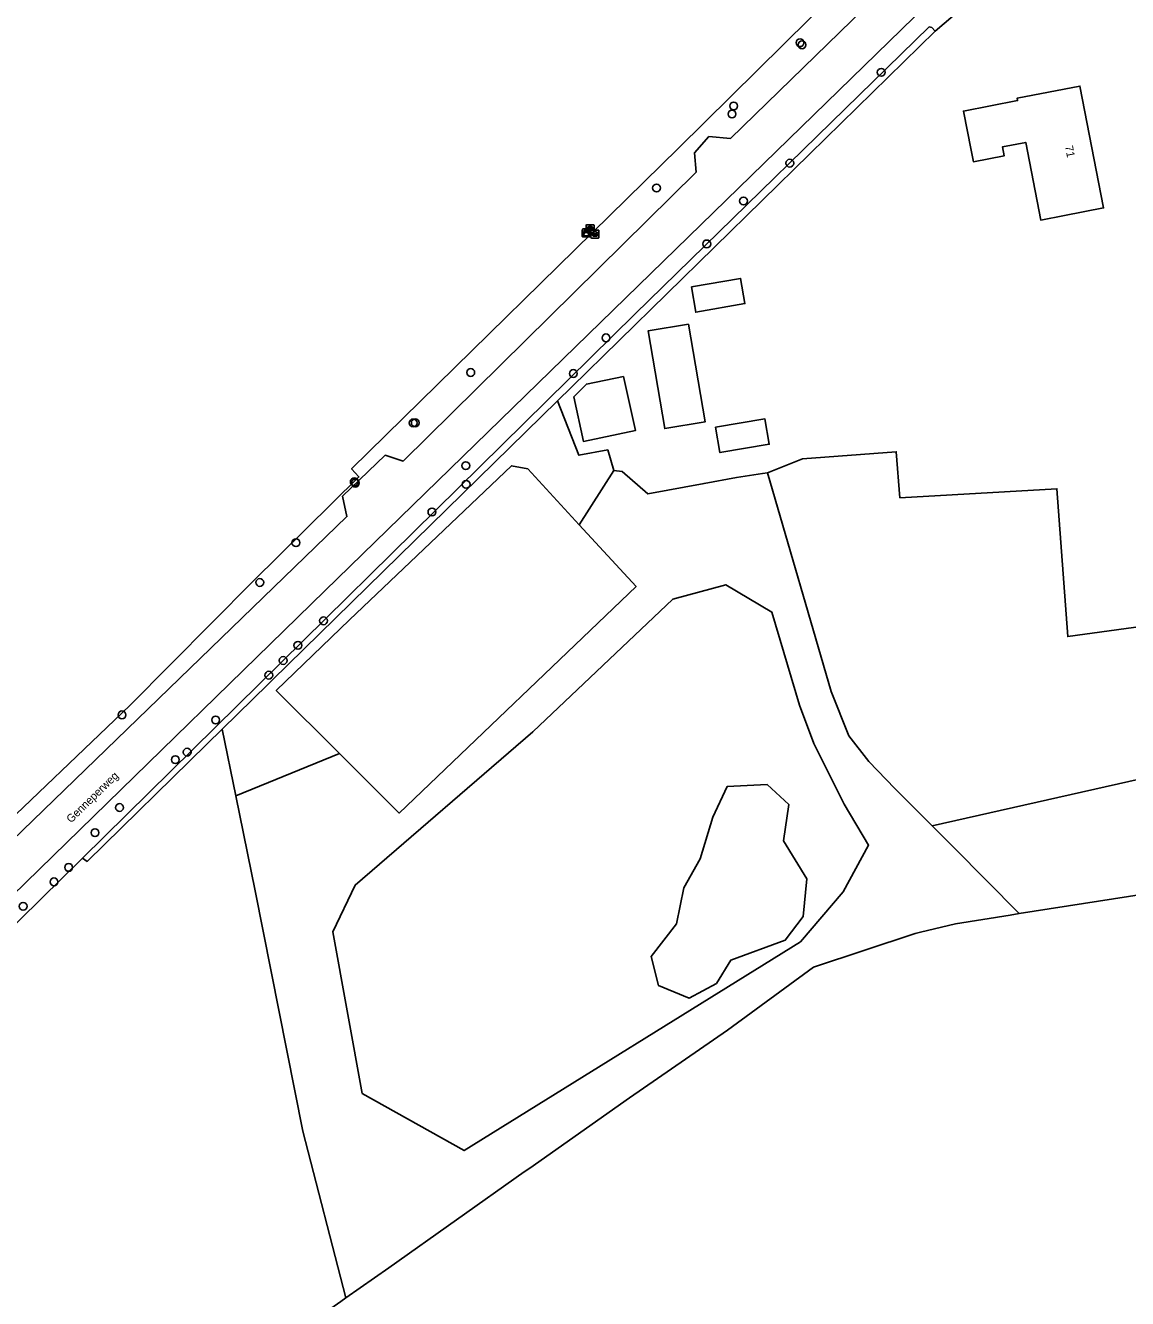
# Model space of a CAD drawing. Extents: x 160203 to 161530, y 379528 to 381797.
# Drawn here: x 160662.1 to 160799.8, y 380310.2 to 380469.3 of the extents above; entities that cross this region are included whole.
import ezdxf

# ---------------------------------------------------------------- set-up
doc = ezdxf.new("R2010")
doc.units = 0
for name, color, linetype in [('IMGEO_Boom', 7, 'Continuous'), ('IMGEO_Erf', 7, 'Continuous'), ('IMGEO_Gemengd_bos', 7, 'Continuous'), ('IMGEO_Grasland_agrarisch', 7, 'Continuous'), ('IMGEO_Grasland_overig', 7, 'Continuous'), ('IMGEO_Groenvoorziening', 7, 'Continuous'), ('IMGEO_Kast', 7, 'Continuous'), ('IMGEO_Loofbos', 7, 'Continuous'), ('IMGEO_Meer_plas_ven_vijver', 7, 'Continuous'), ('IMGEO_Openbare_ruimte_label', 7, 'Continuous'), ('IMGEO_Pand', 7, 'Continuous'), ('IMGEO_Pand_nummerreeks', 7, 'Continuous'), ('IMGEO_Rijbaan_lokaal_open', 7, 'Continuous'), ('IMGEO_Rioolput', 7, 'Continuous'), ('IMGEO_Terreindeel_onvherhard', 7, 'Continuous'), ('IMGEO_Waterloop', 7, 'Continuous')]:
    doc.layers.add(name, color=color, linetype=linetype)

msp = doc.modelspace()

# ---------------------------------------------------------------- linework, layer by layer
at = {"layer": 'IMGEO_Boom'}
for centre in [(160758.85, 380467.1), (160759.1, 380466.84), (160768.99, 380463.41), (160750.56, 380459.2), (160750.36, 380458.19), (160757.57, 380452.05), (160740.93, 380448.95), (160751.79, 380447.33), (160747.2, 380441.96), (160734.61, 380430.22), (160717.72, 380425.89), (160730.54, 380425.76), (160710.52, 380419.59), (160710.79, 380419.6), (160717.1, 380414.25), (160703.17, 380412.23), (160703.31, 380412.07), (160717.14, 380411.91), (160712.87, 380408.46), (160695.88, 380404.62), (160691.37, 380399.65), (160699.33, 380394.86), (160696.13, 380391.79), (160694.29, 380389.9), (160692.49, 380388.06), (160674.15, 380383.1), (160685.86, 380382.47), (160682.29, 380378.44), (160680.82, 380377.5), (160673.85, 380371.52), (160670.78, 380368.38), (160667.49, 380364.04), (160665.66, 380362.23), (160661.81, 380359.18)]:
    msp.add_circle(centre, 0.489, dxfattribs=at)
at = {"layer": 'IMGEO_Erf'}
for points in [[(160802.13, 380489.09), (160796.96, 380489.42), (160779.94, 380472.15), (160775.75, 380468.56), (160760.08, 380453.21), (160730.29, 380424.04), (160728.56, 380422.34), (160731.23, 380415.54), (160734.84, 380416.22), (160735.58, 380413.65), (160736.65, 380413.5), (160739.83, 380410.72), (160746.87, 380412.02), (160750.92, 380412.76), (160754.17, 380413.28), (160754.77, 380413.37), (160759.18, 380415.09), (160770.88, 380415.99), (160771.32, 380410.23), (160790.93, 380411.37), (160792.3, 380392.89), (160810.82, 380395.45)], [(160814.31, 380378.03), (160775.37, 380369.23), (160778.06, 380366.54), (160786.21, 380358.26), (160807.9, 380361.66)]]:
    msp.add_lwpolyline(points, dxfattribs=at)
for points in [[(160780.23, 380453.66), (160779.27, 380458.56), (160786.02, 380459.88), (160785.96, 380460.16), (160793.81, 380461.69), (160796.77, 380446.46), (160791.87, 380445.51), (160788.93, 380444.93), (160787.04, 380454.65), (160784.14, 380454.09), (160784.36, 380452.97), (160780.51, 380452.22)], [(160745.3, 380436.59), (160751.43, 380437.65), (160751.97, 380434.5), (160745.83, 380433.43)], [(160739.89, 380431.1), (160744.91, 380431.93), (160747.02, 380419.73), (160741.95, 380418.88)], [(160738.28, 380418.64), (160731.8, 380417.28), (160730.58, 380422.84), (160732.17, 380424.45), (160736.79, 380425.39)], [(160748.31, 380419.04), (160754.46, 380420.09), (160755, 380416.93), (160748.85, 380415.89)]]:
    msp.add_lwpolyline(points, close=True, dxfattribs=at)
at = {"layer": 'IMGEO_Gemengd_bos'}
msp.add_lwpolyline([(160839.86, 380298.9), (160827.77, 380366.31), (160826.41, 380365.96), (160818.58, 380363.9), (160807.9, 380361.66), (160786.21, 380358.26), (160785.11, 380358.08), (160778.28, 380357.01), (160773.89, 380355.93), (160773.23, 380355.77), (160760.53, 380351.56), (160749.78, 380343.69), (160737.54, 380335.26), (160725.08, 380326.45), (160724.41, 380325.98), (160707.47, 380313.99), (160702.13, 380310.25), (160701.49, 380309.8)], dxfattribs=at)
at = {"layer": 'IMGEO_Grasland_agrarisch'}
msp.add_lwpolyline([(160657.08, 380367.01), (160675.12, 380384.28), (160690.5, 380399.79), (160703.76, 380412.84), (160702.84, 380413.86), (160743.68, 380453.92), (160786.3, 380496.09), (160779.54, 380500), (160766.96, 380507.35), (160758.18, 380512.48), (160743.15, 380522.32), (160692.79, 380558.61), (160691.35, 380555.76), (160689.27, 380552.45), (160688.32, 380551.37), (160687.17, 380550.3), (160685.91, 380549.35), (160684.56, 380548.54), (160683.13, 380547.88), (160681.64, 380547.37), (160675.38, 380544.83), (160669.06, 380542.46), (160654.23, 380535.66)], dxfattribs=at)
for points in [[(160770.88, 380415.99), (160759.18, 380415.09), (160754.77, 380413.37), (160762.76, 380386.03), (160764.96, 380380.47), (160767.46, 380377.26), (160770.7, 380373.9), (160775.37, 380369.23), (160814.31, 380378.03), (160810.82, 380395.45), (160792.3, 380392.89), (160790.93, 380411.37), (160771.32, 380410.23)], [(160767.42, 380366.84), (160764.38, 380371.95), (160760.56, 380379.51), (160758.77, 380384.3), (160755.35, 380395.95), (160749.57, 380399.36), (160742.98, 380397.57), (160725.49, 380380.97), (160703.27, 380361.84), (160700.5, 380355.99), (160704.17, 380335.8), (160716.89, 380328.66), (160758.93, 380354.75), (160764.22, 380360.99)], [(160619.31, 380253.22), (160628.77, 380260.1), (160645.5, 380272.28), (160656.59, 380280), (160664.52, 380285.1), (160671.98, 380289.38), (160678.19, 380293.45), (160701.49, 380309.8), (160702.13, 380310.25), (160696.74, 380331.08), (160690.81, 380361.12), (160688.36, 380372.98), (160686.65, 380381.3), (160684.76, 380379.44), (160669.8, 380364.79), (160669.21, 380365.19), (160648.43, 380344.77), (160635.98, 380332.1), (160633.58, 380329.66), (160579.18, 380276.65), (160598.4, 380250), (160604.07, 380242.15), (160614.88, 380250)], [(160741.17, 380349.29), (160740.27, 380352.91), (160743.43, 380356.98), (160744.34, 380361.5), (160746.37, 380365.12), (160747.96, 380370.32), (160749.77, 380374.16), (160754.74, 380374.39), (160757.45, 380371.9), (160756.77, 380367.38), (160759.71, 380362.63), (160759.26, 380357.89), (160757, 380354.95), (160750.22, 380352.46), (160748.41, 380349.52), (160745.02, 380347.71)]]:
    msp.add_lwpolyline(points, close=True, dxfattribs=at)
at = {"layer": 'IMGEO_Grasland_overig'}
for points in [[(160728.56, 380422.34), (160692.91, 380387.43), (160692.4, 380386.93), (160686.65, 380381.3), (160688.36, 380372.98), (160701.32, 380378.27), (160693.42, 380386.17), (160702.56, 380394.99), (160722.8, 380414.24), (160724.84, 380413.84), (160731.27, 380406.85), (160735.58, 380413.65), (160734.84, 380416.22), (160731.23, 380415.54)], [(160731.27, 380406.85), (160724.84, 380413.84), (160722.8, 380414.24), (160702.56, 380394.99), (160693.42, 380386.17), (160701.32, 380378.27), (160708.76, 380370.83), (160738.38, 380399.13)]]:
    msp.add_lwpolyline(points, close=True, dxfattribs=at)
at = {"layer": 'IMGEO_Groenvoorziening'}
for points in [[(160802.79, 380541.56), (160804.32, 380558.09), (160792.51, 380559.49), (160795.06, 380555.93), (160793.78, 380550.07), (160790.39, 380548.38), (160789.71, 380539.89), (160789.12, 380534.83), (160792.43, 380532.6), (160795.31, 380530.39), (160798.28, 380527.76), (160797.26, 380523.86), (160794.97, 380519.02), (160791.49, 380515.8), (160791.15, 380513.26), (160791.32, 380503.2), (160789.08, 380495.02), (160786.3, 380496.09), (160743.68, 380453.92), (160702.84, 380413.86), (160703.76, 380412.84), (160690.5, 380399.79), (160675.12, 380384.28), (160657.08, 380367.01)], [(160510.21, 380221.21), (160539.87, 380250), (160562.31, 380271.78), (160566.52, 380275.92), (160630.06, 380337.97), (160629.86, 380339.44), (160632.26, 380342.12), (160634.26, 380342.09), (160702.25, 380407.88), (160701.7, 380410.43), (160707.02, 380415.54), (160709.26, 380414.82), (160745.87, 380450.92), (160745.68, 380453.36), (160747.47, 380455.4), (160750.16, 380455.12), (160780.47, 380484.65)]]:
    msp.add_lwpolyline(points, dxfattribs=at)
at = {"layer": 'IMGEO_Kast'}
for p, q in [((160731.65, 380442.9), (160731.65, 380443.74)), ((160731.65, 380443.74), (160731.65, 380442.9)), ((160731.72, 380443.83), (160732.56, 380443.83)), ((160732.56, 380443.83), (160731.72, 380443.83)), ((160732.65, 380443.75), (160732.65, 380442.91)), ((160732.65, 380442.91), (160732.65, 380443.75)), ((160732.57, 380442.83), (160731.73, 380442.83)), ((160731.73, 380442.83), (160732.57, 380442.83))]:
    msp.add_line(p, q, dxfattribs=at)
for points in [[(160731.84, 380443.62), (160732.44, 380443.62), (160732.44, 380443.53), (160731.84, 380443.53), (160731.84, 380443.62)], [(160731.84, 380443.44), (160732.44, 380443.44), (160732.44, 380442.95), (160731.84, 380442.95), (160731.84, 380443.44)]]:
    msp.add_lwpolyline(points, dxfattribs=at)
msp.add_circle((160731.93, 380443.29), 0.0377, dxfattribs=at)
for centre, start, end in [((160731.73, 380443.75), 92.4484, 184.2845), ((160731.73, 380443.75), 92.4484, 184.2845), ((160732.57, 380443.75), 2.4484, 94.2845), ((160732.57, 380443.75), 2.4484, 94.2845), ((160731.73, 380442.91), 182.4484, 274.2845), ((160731.73, 380442.91), 182.4484, 274.2845), ((160732.57, 380442.91), 272.4484, 4.2845), ((160732.57, 380442.91), 272.4484, 4.2845)]:
    msp.add_arc(centre, 0.0779, start, end, dxfattribs=at)
at = {"layer": 'IMGEO_Loofbos'}
for points in [[(160794.28, 380490.3), (160789.09, 380486), (160789.17, 380485.87), (160785.59, 380482.49), (160757.45, 380455.04), (160699.48, 380398.59), (160634.91, 380335.61)], [(160648.43, 380344.77), (160669.21, 380365.19), (160738.21, 380433.18), (160774.98, 380469.08), (160775.32, 380469), (160775.75, 380468.56), (160779.94, 380472.15), (160779.2, 380472.87), (160796.24, 380490.08), (160796.96, 380489.42), (160802.13, 380489.09), (160813.71, 380431.46), (160814.78, 380425.5), (160816.06, 380419.11), (160820.39, 380397.56), (160825.61, 380371.54), (160826.41, 380365.96), (160827.77, 380366.31), (160839.86, 380298.9), (160845.66, 380271.9), (160849.88, 380272.97), (160844.61, 380299.61), (160806.22, 380490.57)]]:
    msp.add_lwpolyline(points, dxfattribs=at)
at = {"layer": 'IMGEO_Meer_plas_ven_vijver'}
msp.add_lwpolyline([(160749.77, 380374.16), (160747.96, 380370.32), (160746.37, 380365.12), (160744.34, 380361.5), (160743.43, 380356.98), (160740.27, 380352.91), (160741.17, 380349.29), (160745.02, 380347.71), (160748.41, 380349.52), (160750.22, 380352.46), (160757, 380354.95), (160759.26, 380357.89), (160759.71, 380362.63), (160756.77, 380367.38), (160757.45, 380371.9), (160754.74, 380374.39)], close=True, dxfattribs=at)
at = {"layer": 'IMGEO_Pand'}
for points in [[(160791.87, 380445.51), (160796.77, 380446.46), (160793.81, 380461.69), (160785.96, 380460.16), (160786.02, 380459.88), (160779.27, 380458.56), (160780.23, 380453.66), (160780.51, 380452.22), (160784.36, 380452.97), (160784.14, 380454.09), (160787.04, 380454.65), (160788.93, 380444.93)], [(160745.83, 380433.43), (160751.97, 380434.5), (160751.43, 380437.65), (160745.3, 380436.59)], [(160747.02, 380419.73), (160744.91, 380431.93), (160739.89, 380431.1), (160741.95, 380418.88)], [(160731.8, 380417.28), (160738.28, 380418.64), (160736.79, 380425.39), (160732.17, 380424.45), (160730.58, 380422.84)], [(160748.31, 380419.04), (160748.85, 380415.89), (160755, 380416.93), (160754.46, 380420.09)]]:
    msp.add_lwpolyline(points, close=True, dxfattribs=at)
at = {"layer": 'IMGEO_Rijbaan_lokaal_open'}
for points in [[(160508.08, 380211.76), (160540.5, 380243.5), (160541.79, 380243.31), (160544.77, 380246.23), (160544.67, 380247.58), (160547.14, 380250), (160570.68, 380272.95), (160575.07, 380277.29), (160633.67, 380334.4), (160634.91, 380335.61), (160699.48, 380398.59), (160757.45, 380455.04), (160785.59, 380482.49), (160789.17, 380485.87), (160789.09, 380486), (160785.49, 380489.98), (160783.87, 380488.23)], [(160780.47, 380484.65), (160750.16, 380455.12), (160747.47, 380455.4), (160745.68, 380453.36), (160745.87, 380450.92), (160709.26, 380414.82), (160707.02, 380415.54), (160701.7, 380410.43), (160702.25, 380407.88), (160634.26, 380342.09), (160632.26, 380342.12), (160629.86, 380339.44), (160630.06, 380337.97), (160566.52, 380275.92), (160562.31, 380271.78), (160539.87, 380250), (160510.21, 380221.21)]]:
    msp.add_lwpolyline(points, dxfattribs=at)
at = {"layer": 'IMGEO_Rioolput'}
for p, q in [((160732.13, 380443.44), (160732.13, 380444.29)), ((160732.2, 380444.36), (160733.05, 380444.36)), ((160733.05, 380443.36), (160732.2, 380443.36)), ((160732.39, 380443.86), (160732.39, 380443.87)), ((160732.43, 380443.91), (160732.83, 380443.91)), ((160732.82, 380443.82), (160732.43, 380443.82)), ((160732.64, 380443.58), (160732.61, 380443.58)), ((160732.62, 380444.14), (160732.64, 380444.14)), ((160732.73, 380442.76), (160732.73, 380443.61)), ((160732.81, 380443.69), (160733.66, 380443.69)), ((160732.87, 380443.87), (160732.87, 380443.86)), ((160733.13, 380444.29), (160733.13, 380443.44)), ((160733.22, 380443.47), (160733.25, 380443.47)), ((160733.73, 380443.61), (160733.73, 380442.76)), ((160733.66, 380442.69), (160732.81, 380442.69)), ((160732.99, 380443.18), (160732.99, 380443.19)), ((160733.43, 380443.14), (160733.03, 380443.14)), ((160733.04, 380443.23), (160733.43, 380443.23)), ((160733.24, 380442.91), (160733.22, 380442.91)), ((160733.48, 380443.19), (160733.48, 380443.18))]:
    msp.add_line(p, q, dxfattribs=at)
for points in [[(160732.13, 380443.44), (160732.13, 380444.29)], [(160732.2, 380444.36), (160733.05, 380444.36)], [(160733.05, 380443.36), (160732.2, 380443.36)], [(160732.73, 380442.76), (160732.73, 380443.61)], [(160732.81, 380443.69), (160733.66, 380443.69)], [(160733.13, 380444.29), (160733.13, 380443.44)], [(160733.73, 380443.61), (160733.73, 380442.76)], [(160733.66, 380442.69), (160732.81, 380442.69)]]:
    msp.add_lwpolyline(points, dxfattribs=at)
for centre, radius, start, end in [((160732.2, 380444.29), 0.0765, 91.552, 178.448), ((160732.2, 380444.29), 0.0765, 91.552, 178.448), ((160732.2, 380443.44), 0.0765, 181.552, 268.448), ((160732.2, 380443.44), 0.0765, 181.552, 268.448), ((160732.43, 380443.87), 0.0403, 85.8775, 175.7526), ((160732.42, 380443.86), 0.0366, 178.938, 274.7102), ((160732.81, 380443.61), 0.0765, 91.552, 178.448), ((160732.81, 380443.61), 0.0765, 91.552, 178.448), ((160732.83, 380443.86), 0.043, 264.8664, 352.4533), ((160732.83, 380443.87), 0.0386, 1.7309, 96.639), ((160733.05, 380444.29), 0.0765, 1.552, 88.448), ((160733.05, 380444.29), 0.0765, 1.552, 88.448), ((160733.05, 380443.44), 0.0765, 271.552, 358.448), ((160733.05, 380443.44), 0.0765, 271.552, 358.448), ((160733.66, 380443.61), 0.0765, 1.552, 88.448), ((160733.66, 380443.61), 0.0765, 1.552, 88.448), ((160732.81, 380442.76), 0.0765, 181.552, 268.448), ((160732.81, 380442.76), 0.0765, 181.552, 268.448), ((160733.03, 380443.19), 0.0403, 85.8775, 175.7526), ((160733.03, 380443.18), 0.0366, 178.938, 274.7102), ((160733.44, 380443.19), 0.0386, 1.7309, 96.639), ((160733.43, 380443.19), 0.043, 264.8664, 352.4533), ((160733.66, 380442.76), 0.0765, 271.552, 358.448), ((160733.66, 380442.76), 0.0765, 271.552, 358.448)]:
    msp.add_arc(centre, radius, start, end, dxfattribs=at)
for centre, major_axis, ratio, start_param, end_param in [((160732.61, 380443.86), (-0.387, 0.002), 0.722429, 4.712389, 7.853982), ((160732.64, 380443.86), (-0.39, 0.002), 0.717154, 1.570796, 4.712389), ((160733.22, 380443.19), (-0.387, 0.002), 0.722429, 4.712389, 7.853982), ((160733.24, 380443.19), (-0.39, 0.002), 0.717154, 1.570796, 4.712389)]:
    msp.add_ellipse(centre, major_axis=major_axis, ratio=ratio, start_param=start_param, end_param=end_param, dxfattribs=at)
at = {"layer": 'IMGEO_Terreindeel_onvherhard'}
for points in [[(160736.65, 380413.5), (160735.58, 380413.65), (160731.27, 380406.85), (160738.38, 380399.13), (160708.76, 380370.83), (160701.32, 380378.27), (160688.36, 380372.98), (160690.81, 380361.12), (160696.74, 380331.08), (160702.13, 380310.25), (160707.47, 380313.99), (160724.41, 380325.98), (160725.08, 380326.45), (160737.54, 380335.26), (160749.78, 380343.69), (160760.53, 380351.56), (160773.23, 380355.77), (160773.89, 380355.93), (160778.28, 380357.01), (160785.11, 380358.08), (160786.21, 380358.26), (160778.06, 380366.54), (160775.37, 380369.23), (160770.7, 380373.9), (160767.46, 380377.26), (160764.96, 380380.47), (160762.76, 380386.03), (160754.77, 380413.37), (160754.17, 380413.28), (160750.92, 380412.76), (160746.87, 380412.02), (160739.83, 380410.72)], [(160725.49, 380380.97), (160742.98, 380397.57), (160749.57, 380399.36), (160755.35, 380395.95), (160758.77, 380384.3), (160760.56, 380379.51), (160764.38, 380371.95), (160767.42, 380366.84), (160764.22, 380360.99), (160758.93, 380354.75), (160716.89, 380328.66), (160704.17, 380335.8), (160700.5, 380355.99), (160703.27, 380361.84)]]:
    msp.add_lwpolyline(points, close=True, dxfattribs=at)
at = {"layer": 'IMGEO_Waterloop'}
msp.add_lwpolyline([(160684.76, 380379.44), (160686.65, 380381.3), (160692.4, 380386.93), (160692.91, 380387.43), (160728.56, 380422.34), (160730.29, 380424.04), (160760.08, 380453.21), (160775.75, 380468.56), (160775.32, 380469), (160774.98, 380469.08), (160738.21, 380433.18), (160669.21, 380365.19), (160669.8, 380364.79)], close=True, dxfattribs=at)

# ---------------------------------------------------------------- texts
at = {"layer": 'IMGEO_Openbare_ruimte_label'}
msp.add_text('Genneperweg', height=1, rotation=44.2707, dxfattribs=at).set_placement((160667.79, 380369.53))
at = {"layer": 'IMGEO_Pand_nummerreeks'}
msp.add_text('71', height=1, rotation=281.0289, dxfattribs=at).set_placement((160791.94, 380454.15))

doc.saveas('drawing.dxf')
